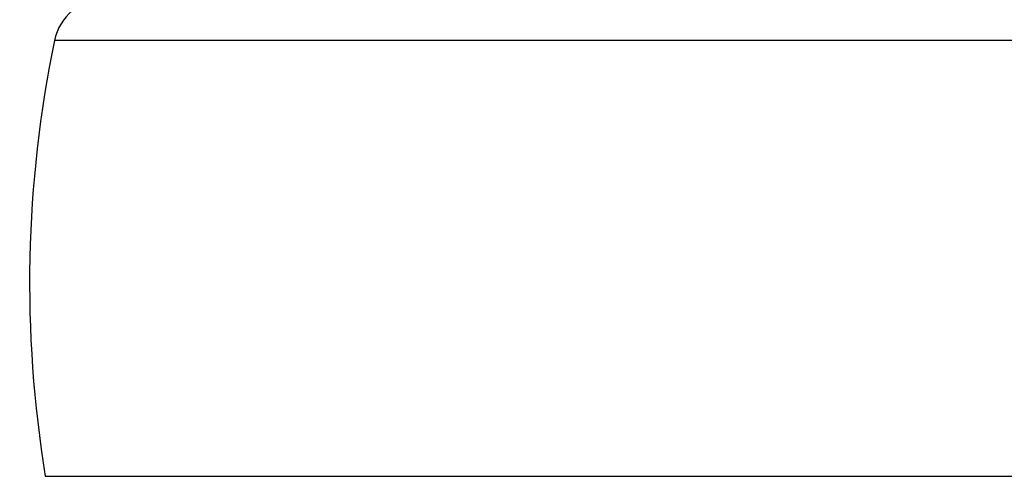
# Model space of a CAD drawing. Header units: inches. Extents: x 144.9 to 238.4, y 214.8 to 247.7.
# Tile 384 of 405: x 201.8348 to 201.9743, y 244.983 to 245.0477. Entities that reach past the tile are written whole.
import ezdxf

# ---------------------------------------------------------------- set-up
doc = ezdxf.new("R2010")
doc.units = ezdxf.units.IN
doc.header["$LTSCALE"] = 0.25
doc.header["$MEASUREMENT"] = 0
doc.layers.add('ANNOTATIONS', color=1, linetype='Continuous')
doc.layers.add('MOTOR LH', color=7, linetype='Continuous')
doc.styles.add('ARIAL', font='arial.ttf', dxfattribs={"height": 0.09375})
doc.dimstyles.new('STANDARD$0', dxfattribs={"dimtxt": 0.09375, "dimasz": 0.09375, "dimexe": 0.03125, "dimexo": 0.046875, "dimgap": 0.09, "dimtad": 0, "dimtih": 1, "dimtoh": 1, "dimdec": 4, "dimzin": 0, "dimdsep": 46, "dimtxsty": 'ARIAL', "dimcen": 0.09, "dimadec": 0, "dimazin": 0, "dimtfac": 1, "dimtdec": 4, "dimtofl": 0, "dimtmove": 0, "dimatfit": 1, "dimfxl": 1, "dimtolj": 1, "dimtzin": 0, "dimarcsym": 0})

# ---------------------------------------------------------------- blocks, each defined once
blk = doc.blocks.new('*D16')
at = {"layer": 'ANNOTATIONS', "color": 0, "lineweight": -2, "transparency": 16777216}
for p, q in [((201.5477568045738, 244.7210665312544), (201.5477568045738, 245.6873671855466)), ((202.6883818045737, 243.5376739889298), (202.6883818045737, 245.6873671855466)), ((201.6415068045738, 245.6561171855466), (201.832959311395, 245.6561171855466)), ((202.5946318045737, 245.6561171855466), (202.4031792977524, 245.6561171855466))]:
    blk.add_line(p, q, dxfattribs=at)
at = {"layer": 'ANNOTATIONS', "color": 0, "transparency": 16777216}
for points in [[(201.6415068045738, 245.6717421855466), (201.6415068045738, 245.6404921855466), (201.5477568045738, 245.6561171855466)], [(202.5946318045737, 245.6717421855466), (202.5946318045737, 245.6404921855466), (202.6883818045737, 245.6561171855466)]]:
    blk.add_solid(points, dxfattribs=at)
at = {"layer": 'defpoints', "color": 0, "transparency": 16777216}
for p in [(201.5477568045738, 245.6561171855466), (201.5477568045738, 244.6741915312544), (202.6883818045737, 243.4907989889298)]:
    blk.add_point(p, dxfattribs=at)
at = {"layer": 'ANNOTATIONS', "color": 0, "transparency": 16777216, "insert": (202.1180693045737, 245.6561171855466), "char_height": 0.09375, "attachment_point": 5, "style": 'ARIAL'}
blk.add_mtext('\\A1;18 5/8"', dxfattribs=at)
blk = doc.blocks.new('*D18')
at = {"layer": 'ANNOTATIONS', "color": 0, "lineweight": -2, "transparency": 16777216}
for p, q in [((201.2594214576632, 244.7850832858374), (201.2594214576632, 246.0537298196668)), ((202.6883818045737, 243.5376739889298), (202.6883818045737, 246.0537298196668)), ((201.3531714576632, 246.0224798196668), (201.7695598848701, 246.0224798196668)), ((202.5946318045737, 246.0224798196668), (202.1782433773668, 246.0224798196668))]:
    blk.add_line(p, q, dxfattribs=at)
at = {"layer": 'ANNOTATIONS', "color": 0, "transparency": 16777216}
for points in [[(201.3531714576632, 246.0381048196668), (201.3531714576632, 246.0068548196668), (201.2594214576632, 246.0224798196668)], [(202.5946318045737, 246.0381048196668), (202.5946318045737, 246.0068548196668), (202.6883818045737, 246.0224798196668)]]:
    blk.add_solid(points, dxfattribs=at)
at = {"layer": 'defpoints', "color": 0, "transparency": 16777216}
for p in [(202.6883818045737, 246.0224798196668), (201.2594214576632, 244.7382082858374), (202.6883818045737, 243.4907989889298)]:
    blk.add_point(p, dxfattribs=at)
at = {"layer": 'ANNOTATIONS', "color": 0, "transparency": 16777216, "insert": (201.9739016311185, 246.0224798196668), "char_height": 0.09375, "attachment_point": 5, "style": 'ARIAL'}
blk.add_mtext('\\A1;24""', dxfattribs=at)

msp = doc.modelspace()

# ---------------------------------------------------------------- linework, layer by layer
at = {"layer": 'MOTOR LH'}
for p, q in [((202.1888135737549, 245.0447793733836), (201.8397093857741, 245.0447793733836)), ((201.8384231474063, 244.9830399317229), (202.1900998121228, 244.9830399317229))]:
    msp.add_line(p, q, dxfattribs=at)
for centre, radius, start, end in [((201.8469386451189, 245.0432860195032), 0.007381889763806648, 90, 168.3285300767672), ((202.0059823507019, 245.0104322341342), 0.1697834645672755, 168.3285300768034, 189.2844910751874)]:
    msp.add_arc(centre, radius, start, end, dxfattribs=at)

# ---------------------------------------------------------------- dimensions: what is measured, and where the dimension line sits
at = {"layer": 'ANNOTATIONS'}
for base, p1, p2, text, picture, middle in [((202.6883818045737, 246.0224798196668), (201.2594214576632, 244.7382082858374), (202.6883818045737, 243.4907989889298), '24""', '*D18', (201.9739016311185, 246.0224798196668)), ((201.5477568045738, 245.6561171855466), (202.6883818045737, 243.4907989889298), (201.5477568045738, 244.6741915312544), '18 5/8"', '*D16', (202.1180693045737, 245.6561171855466))]:
    dim = msp.add_linear_dim(base=base, p1=p1, p2=p2, text=text, dimstyle='STANDARD$0', dxfattribs=at)
    dim.commit()
    dim.dimension.update_dxf_attribs({"geometry": picture, "text_midpoint": middle, "dimtype": 160})

doc.saveas('drawing.dxf')
